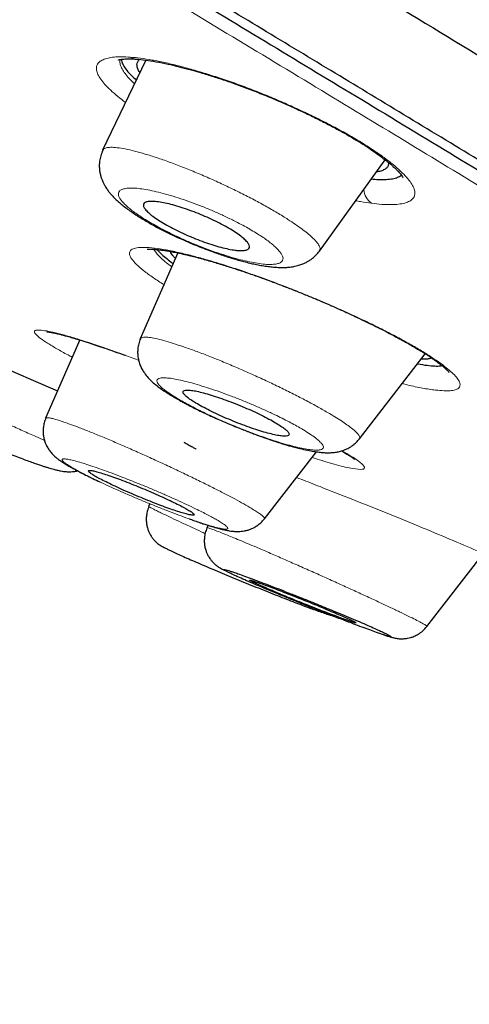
# Model space of a CAD drawing. Header units: millimetres. Extents: x 8 to 1023, y 12 to 832.
# Tile 410 of 656: x 902.61 to 909.75, y 132.23 to 147.88. Entities that reach past the tile are written whole.
import ezdxf

# ---------------------------------------------------------------- set-up
doc = ezdxf.new("R2010")
doc.units = ezdxf.units.MM

msp = doc.modelspace()

# ---------------------------------------------------------------- linework, layer by layer
at = {"color": 7, "linetype": 'Continuous', "lineweight": 30}
for p, q in [((904.616, 147.24), (903.929, 145.807)), ((903.935, 145.804), (903.936, 145.805)), ((907.373, 144.206), (908.413, 145.656)), ((905.123, 144.176), (904.526, 142.812)), ((907.369, 144.209), (907.369, 144.207)), ((903.568, 142.792), (903.024, 141.551)), ((908.008, 141.22), (909.051, 142.572)), ((908.003, 141.224), (908.002, 141.223)), ((906.499, 139.948), (907.322, 141.015)), ((904.68, 140.193), (904.659, 140.146)), ((905.603, 139.847), (905.584, 139.805)), ((909.078, 138.239), (909.973, 139.399))]:
    msp.add_line(p, q, dxfattribs=at)
at = {"color": 8, "linetype": 'Continuous', "lineweight": 0}
for p, q in [((903.549, 142.798), (903.566, 142.788)), ((904.264, 142.558), (904.501, 142.469))]:
    msp.add_line(p, q, dxfattribs=at)
at = {"color": 8, "linetype": 'Continuous', "lineweight": 0, "flags": 128}
for points in [[(905.221, 144.163), (905.256, 144.147), (905.279, 144.142)], [(904.264, 142.558), (904.287, 142.548), (904.295, 142.547)]]:
    msp.add_lwpolyline(points, dxfattribs=at)
at = {"color": 7, "linetype": 'Continuous', "lineweight": 30, "flags": 128}
msp.add_lwpolyline([(901.663, 142.655), (902.83, 142.149), (903.214, 141.984)], dxfattribs=at)
at = {"color": 8, "linetype": 'Continuous', "lineweight": 0}
for centre, radius, start, end in [((904.478, 147.467), 0.211, 238.4343, 265.4104), ((908.359, 145.197), 0.283, 182.1995, 235.1445)]:
    msp.add_arc(centre, radius, start, end, dxfattribs=at)
at = {"color": 7, "linetype": 'Continuous', "lineweight": 30}
for points, knots in [([(832.879, 190.093), (832.814, 190.142), (832.672, 190.249), (832.531, 190.368), (832.442, 190.459), (832.42, 190.51), (832.46, 190.524), (832.557, 190.502), (832.714, 190.446), (832.929, 190.355), (833.208, 190.226), (833.553, 190.059), (833.967, 189.85), (834.446, 189.603), (834.989, 189.318), (835.596, 188.994), (836.252, 188.641), (836.952, 188.261), (837.689, 187.857), (838.48, 187.421), (839.323, 186.953), (840.232, 186.446), (841.21, 185.898), (842.259, 185.308), (843.363, 184.683), (844.523, 184.025), (845.737, 183.335), (846.976, 182.628), (848.231, 181.912), (849.496, 181.187), (850.797, 180.44), (852.133, 179.672), (853.535, 178.864), (855.002, 178.016), (856.536, 177.128), (858.103, 176.218), (859.704, 175.288), (861.337, 174.337), (862.964, 173.389), (864.579, 172.446), (866.176, 171.513), (867.788, 170.569), (869.415, 169.616), (871.094, 168.63), (872.825, 167.613), (874.605, 166.565), (876.393, 165.511), (878.188, 164.451), (879.99, 163.385), (881.762, 162.337), (883.496, 161.31), (885.188, 160.306), (886.872, 159.306), (888.546, 158.31), (890.249, 157.296), (891.977, 156.266), (893.727, 155.221), (895.458, 154.185), (897.172, 153.159), (898.869, 152.141), (900.515, 151.153), (902.105, 150.197), (903.635, 149.275), (905.136, 148.37), (906.607, 147.481), (908.076, 146.592), (909.539, 145.705), (910.99, 144.824), (912.401, 143.964), (913.773, 143.127), (915.108, 142.311), (916.378, 141.533), (917.582, 140.793), (918.717, 140.094), (919.805, 139.423), (920.849, 138.776), (921.506, 138.368), (921.834, 138.163)], [0, 0, 0, 0, 0.011575, 0.025265, 0.039009, 0.052797, 0.065771, 0.078728, 0.091683, 0.104652, 0.11765, 0.131277, 0.144911, 0.158569, 0.17227, 0.186031, 0.199809, 0.212761, 0.225699, 0.238637, 0.251591, 0.264574, 0.278195, 0.291836, 0.305516, 0.31925, 0.333057, 0.346886, 0.35986, 0.372793, 0.385697, 0.398588, 0.411481, 0.425233, 0.438967, 0.452702, 0.466455, 0.480243, 0.494036, 0.50698, 0.519881, 0.532752, 0.545608, 0.558464, 0.572246, 0.585997, 0.599735, 0.613477, 0.62724, 0.641045, 0.65402, 0.666947, 0.679839, 0.692713, 0.705583, 0.719327, 0.733042, 0.746746, 0.760459, 0.774197, 0.788009, 0.80101, 0.813969, 0.826903, 0.839828, 0.852761, 0.866444, 0.880104, 0.893763, 0.907439, 0.921155, 0.934986, 0.948025, 0.961027, 0.974012, 0.986997, 1, 1, 1, 1]), ([(853.093, 180.925), (853.705, 180.571), (854.928, 179.865), (856.83, 178.763), (858.775, 177.634), (860.764, 176.477), (862.794, 175.294), (864.859, 174.088), (867.074, 172.793), (869.439, 171.407), (871.956, 169.929), (874.5, 168.433), (877.063, 166.923), (879.639, 165.402), (882.099, 163.947), (884.436, 162.562), (886.646, 161.251), (888.848, 159.942), (891.038, 158.638), (893.211, 157.343), (895.363, 156.057), (897.491, 154.784), (899.591, 153.526), (901.658, 152.285), (903.69, 151.064), (905.681, 149.864), (907.629, 148.688), (909.53, 147.539), (911.482, 146.356), (913.471, 145.147), (915.479, 143.924), (917.404, 142.747), (919.24, 141.622), (920.982, 140.55), (922.548, 139.582), (923.949, 138.713), (925.198, 137.934), (926.366, 137.203), (927.452, 136.519), (928.453, 135.884), (929.369, 135.299), (930.197, 134.765), (930.936, 134.283), (931.584, 133.854), (932.14, 133.479), (932.602, 133.16), (932.969, 132.896), (933.242, 132.687), (933.424, 132.53), (933.507, 132.44), (933.481, 132.431), (933.474, 132.428)], [0, 0, 0, 0, 0.019766, 0.03953, 0.059293, 0.079056, 0.098819, 0.118582, 0.138344, 0.161401, 0.184459, 0.207518, 0.230575, 0.253632, 0.276689, 0.296452, 0.316216, 0.335979, 0.355744, 0.375509, 0.395272, 0.415035, 0.434799, 0.454562, 0.474325, 0.494089, 0.513852, 0.533616, 0.553381, 0.576439, 0.599496, 0.622553, 0.64561, 0.668666, 0.691722, 0.711486, 0.73125, 0.751013, 0.770777, 0.790542, 0.810307, 0.830071, 0.849836, 0.8696, 0.889363, 0.909127, 0.92889, 0.948653, 0.968416, 0.991473, 1, 1, 1, 1]), ([(930.947, 132.254), (930.965, 132.248), (931.02, 132.232), (931.06, 132.235), (931.07, 132.262), (931.03, 132.318), (930.948, 132.398), (930.828, 132.5), (930.667, 132.626), (930.465, 132.776), (930.222, 132.95), (929.931, 133.153), (929.587, 133.388), (929.186, 133.657), (928.739, 133.953), (928.244, 134.277), (927.703, 134.628), (927.114, 135.007), (926.497, 135.401), (925.858, 135.809), (925.202, 136.224), (924.511, 136.66), (923.786, 137.116), (923.025, 137.593), (922.206, 138.103), (921.327, 138.65), (920.384, 139.234), (919.402, 139.84), (918.381, 140.469), (917.32, 141.121), (916.221, 141.795), (915.12, 142.47), (914.022, 143.141), (912.934, 143.805), (911.822, 144.483), (910.686, 145.174), (909.527, 145.878), (908.361, 146.585), (907.192, 147.292), (906.02, 148), (904.829, 148.719), (903.619, 149.449), (902.389, 150.189), (901.139, 150.941), (899.874, 151.7), (898.579, 152.478), (897.256, 153.272), (895.902, 154.082), (894.538, 154.899), (893.164, 155.72), (891.78, 156.546), (890.407, 157.365), (889.048, 158.174), (887.704, 158.974), (886.352, 159.777), (884.994, 160.583), (883.63, 161.392), (882.259, 162.204), (880.888, 163.016), (879.5, 163.837), (878.1, 164.665), (876.683, 165.501), (875.272, 166.334), (873.866, 167.162), (872.466, 167.986), (871.094, 168.792), (869.752, 169.58), (868.44, 170.349), (867.137, 171.113), (865.842, 171.87), (864.555, 172.622), (863.277, 173.368), (862.012, 174.106), (860.743, 174.845), (859.475, 175.583), (858.21, 176.319), (856.966, 177.041), (855.743, 177.75), (854.541, 178.446), (853.759, 178.897), (853.367, 179.124)], [0, 0, 0, 0, 0.006582, 0.020553, 0.03456, 0.048683, 0.061606, 0.074483, 0.087327, 0.100149, 0.11296, 0.125771, 0.139698, 0.153613, 0.167528, 0.181461, 0.195425, 0.209436, 0.22354, 0.236439, 0.2493, 0.262133, 0.274951, 0.287766, 0.300591, 0.314522, 0.32845, 0.342391, 0.356359, 0.370372, 0.384445, 0.398534, 0.411395, 0.424217, 0.437011, 0.449789, 0.462563, 0.475345, 0.487561, 0.499776, 0.512, 0.524244, 0.536517, 0.548828, 0.561188, 0.573463, 0.586272, 0.599056, 0.611825, 0.624591, 0.637363, 0.650151, 0.662356, 0.674569, 0.6868, 0.699058, 0.711352, 0.72369, 0.736082, 0.748363, 0.761176, 0.773967, 0.786746, 0.799524, 0.812309, 0.825112, 0.837304, 0.849501, 0.861714, 0.87395, 0.886219, 0.898528, 0.910887, 0.923199, 0.936046, 0.948861, 0.961654, 0.974435, 0.987214, 1, 1, 1, 1]), ([(904.18, 147.242), (904.18, 147.242), (904.18, 147.242), (904.182, 147.243), (904.185, 147.244), (904.19, 147.245), (904.198, 147.248), (904.213, 147.251), (904.235, 147.255), (904.269, 147.258), (904.315, 147.261), (904.379, 147.261), (904.433, 147.258), (904.462, 147.257)], [0, 0, 0, 0, 0.026734, 0.09694, 0.155118, 0.2011, 0.243589, 0.308477, 0.397626, 0.511216, 0.649405, 0.81231, 1, 1, 1, 1]), ([(904.228, 147.253), (904.23, 147.24), (904.233, 147.207), (904.262, 147.148), (904.312, 147.076), (904.379, 147.002), (904.437, 146.948), (904.464, 146.923)], [0, 0, 0, 0, 0.160556, 0.377319, 0.59259, 0.80841, 1, 1, 1, 1]), ([(904.462, 147.257), (904.51, 147.252), (904.607, 147.243), (904.778, 147.216), (904.951, 147.181), (905.122, 147.141), (905.289, 147.098), (905.469, 147.047), (905.663, 146.988), (905.869, 146.921), (906.087, 146.844), (906.316, 146.758), (906.551, 146.664), (906.787, 146.564), (907.016, 146.461), (907.233, 146.359), (907.436, 146.257), (907.625, 146.158), (907.799, 146.062), (907.956, 145.969), (908.096, 145.882), (908.217, 145.801), (908.317, 145.73), (908.397, 145.67), (908.455, 145.624), (908.501, 145.585), (908.542, 145.549), (908.583, 145.51), (908.619, 145.474), (908.647, 145.443), (908.671, 145.413), (908.692, 145.384), (908.698, 145.372), (908.7, 145.368), (908.7, 145.369), (908.7, 145.369)], [0, 0, 0, 0, 0.042305, 0.084643, 0.126967, 0.159312, 0.192944, 0.227836, 0.263962, 0.301299, 0.339842, 0.379652, 0.420809, 0.462536, 0.503155, 0.542578, 0.580775, 0.617737, 0.653471, 0.688003, 0.721303, 0.752933, 0.781358, 0.806432, 0.828158, 0.841938, 0.859166, 0.88006, 0.900695, 0.918586, 0.935534, 0.961744, 0.990314, 0.999132, 1, 1, 1, 1]), ([(904.522, 147.043), (904.518, 147.049), (904.498, 147.076), (904.481, 147.119), (904.471, 147.172), (904.485, 147.215), (904.501, 147.241), (904.517, 147.25), (904.518, 147.251)], [0, 0, 0, 0, 0.057001, 0.29212, 0.52796, 0.761119, 0.994503, 1, 1, 1, 1]), ([(903.933, 145.807), (903.92, 145.778), (903.897, 145.723), (903.88, 145.639), (903.875, 145.563), (903.879, 145.495), (903.889, 145.438), (903.901, 145.389), (903.914, 145.351), (903.927, 145.318), (903.944, 145.282), (903.968, 145.237), (903.999, 145.188), (904.033, 145.142), (904.071, 145.097), (904.112, 145.053), (904.159, 145.009), (904.231, 144.945), (904.34, 144.86), (904.493, 144.757), (904.643, 144.666), (904.784, 144.588), (904.91, 144.522), (905.041, 144.459), (905.176, 144.397), (905.316, 144.336), (905.458, 144.277), (905.601, 144.222), (905.728, 144.176), (905.837, 144.138), (905.929, 144.108), (906.019, 144.08), (906.108, 144.055), (906.197, 144.031), (906.286, 144.01), (906.377, 143.99), (906.467, 143.973), (906.556, 143.96), (906.639, 143.951), (906.713, 143.945), (906.779, 143.944), (906.84, 143.945), (906.907, 143.95), (906.982, 143.962), (907.056, 143.982), (907.109, 144.001), (907.146, 144.018), (907.177, 144.034), (907.217, 144.058), (907.266, 144.094), (907.321, 144.143), (907.353, 144.184), (907.371, 144.206)], [0, 0, 0, 0, 0.02024, 0.038502, 0.054407, 0.068855, 0.083026, 0.094499, 0.102887, 0.110444, 0.120558, 0.133901, 0.149386, 0.164762, 0.179561, 0.196916, 0.213634, 0.231856, 0.275268, 0.318348, 0.359899, 0.389554, 0.418074, 0.446011, 0.474174, 0.502574, 0.531186, 0.55997, 0.588904, 0.608276, 0.627712, 0.647218, 0.666793, 0.686534, 0.709334, 0.729233, 0.7516, 0.776112, 0.798623, 0.818209, 0.836201, 0.852877, 0.868809, 0.890779, 0.911806, 0.927865, 0.933966, 0.941076, 0.95131, 0.964632, 0.98093, 1, 1, 1, 1]), ([(908.464, 145.615), (908.466, 145.608), (908.47, 145.584), (908.458, 145.55), (908.429, 145.513), (908.378, 145.487), (908.327, 145.47), (908.287, 145.466), (908.276, 145.465)], [0, 0, 0, 0, 0.0824964, 0.2923539, 0.4997608, 0.7104029, 0.9198555, 1, 1, 1, 1]), ([(908.195, 145.352), (908.213, 145.35), (908.28, 145.343), (908.378, 145.341), (908.488, 145.347), (908.576, 145.364), (908.639, 145.386), (908.662, 145.406), (908.67, 145.413)], [0, 0, 0, 0, 0.073388, 0.273313, 0.474257, 0.67816, 0.882573, 1, 1, 1, 1]), ([(906.126, 144.212), (906.108, 144.213), (906.073, 144.214), (905.999, 144.224), (905.902, 144.242), (905.779, 144.273), (905.647, 144.313), (905.51, 144.36), (905.371, 144.414), (905.234, 144.472), (905.102, 144.535), (904.978, 144.599), (904.865, 144.664), (904.766, 144.728), (904.686, 144.788), (904.624, 144.845), (904.586, 144.894), (904.572, 144.936), (904.584, 144.967), (904.621, 144.988), (904.682, 144.997), (904.764, 144.994), (904.865, 144.98), (904.981, 144.956), (905.108, 144.921), (905.242, 144.878), (905.381, 144.828), (905.519, 144.772), (905.655, 144.712), (905.784, 144.649), (905.904, 144.585), (906.012, 144.52), (906.104, 144.457), (906.178, 144.398), (906.231, 144.344), (906.26, 144.297), (906.264, 144.259), (906.243, 144.232), (906.198, 144.215), (906.15, 144.213), (906.126, 144.212)], [0, 0, 0, 0, 0.017723, 0.035446, 0.062718, 0.089988, 0.116528, 0.143065, 0.169015, 0.194961, 0.220696, 0.246429, 0.272425, 0.29842, 0.325065, 0.351712, 0.379119, 0.40653, 0.43445, 0.462374, 0.490316, 0.51826, 0.545744, 0.573226, 0.599993, 0.626757, 0.652857, 0.678955, 0.704704, 0.730451, 0.756314, 0.782176, 0.808592, 0.83501, 0.862191, 0.889376, 0.917042, 0.94471, 0.972354, 1, 1, 1, 1]), ([(904.635, 144.233), (904.636, 144.233), (904.637, 144.233), (904.65, 144.235), (904.67, 144.236), (904.694, 144.236), (904.719, 144.235), (904.744, 144.234), (904.77, 144.232), (904.798, 144.23), (904.83, 144.226), (904.869, 144.222), (904.919, 144.214), (904.981, 144.204), (905.059, 144.19), (905.153, 144.171), (905.226, 144.154), (905.265, 144.145)], [0, 0, 0, 0, 0.054225, 0.129424, 0.202425, 0.268833, 0.317469, 0.364369, 0.40993, 0.454128, 0.501599, 0.553924, 0.618538, 0.695464, 0.784705, 0.886235, 1, 1, 1, 1]), ([(904.796, 144.23), (904.796, 144.229), (904.808, 144.211), (904.849, 144.169), (904.922, 144.103), (904.991, 144.049), (905.039, 144.016), (905.049, 144.009)], [0, 0, 0, 0, 0.012884, 0.314831, 0.619169, 0.918971, 1, 1, 1, 1]), ([(905.084, 144.089), (905.076, 144.097), (905.055, 144.118), (905.032, 144.148), (905.012, 144.177), (905.009, 144.193), (905.007, 144.199)], [0, 0, 0, 0, 0.186603, 0.483451, 0.784825, 1, 1, 1, 1]), ([(905.279, 144.142), (905.342, 144.126), (905.465, 144.095), (905.665, 144.039), (905.868, 143.977), (906.074, 143.91), (906.279, 143.841), (906.482, 143.769), (906.679, 143.696), (906.871, 143.622), (907.056, 143.549), (907.232, 143.477), (907.4, 143.407), (907.567, 143.334), (907.733, 143.26), (907.895, 143.186), (908.043, 143.116), (908.176, 143.052), (908.304, 142.988), (908.425, 142.927), (908.539, 142.867), (908.642, 142.812), (908.769, 142.742), (908.911, 142.66), (909.028, 142.588), (909.103, 142.539), (909.148, 142.509), (909.195, 142.476), (909.243, 142.441), (909.291, 142.405), (909.333, 142.371), (909.366, 142.342), (909.391, 142.319), (909.409, 142.3), (909.421, 142.287), (909.427, 142.278), (909.427, 142.278), (909.428, 142.278)], [0, 0, 0, 0, 0.0452557, 0.089076, 0.1314755, 0.1724437, 0.2119598, 0.2500027, 0.2865572, 0.3216169, 0.3551854, 0.3872752, 0.4179036, 0.4470862, 0.480201, 0.5112373, 0.5401858, 0.567036, 0.5917794, 0.6197355, 0.6445584, 0.6682683, 0.691446, 0.7362068, 0.7788661, 0.7926013, 0.8074564, 0.8247588, 0.8444967, 0.8666533, 0.8901582, 0.9112727, 0.9296828, 0.9475146, 0.9672453, 0.9879421, 1, 1, 1, 1]), ([(903.043, 142.923), (903.042, 142.923), (903.041, 142.923), (903.047, 142.923), (903.055, 142.922), (903.071, 142.92), (903.098, 142.916), (903.135, 142.909), (903.168, 142.902), (903.197, 142.895), (903.229, 142.887), (903.269, 142.878), (903.321, 142.864), (903.39, 142.845), (903.478, 142.819), (903.586, 142.787), (903.706, 142.748), (903.834, 142.706), (903.967, 142.661), (904.116, 142.609), (904.226, 142.57), (904.282, 142.549)], [0, 0, 0, 0, 0.00708, 0.036727, 0.066693, 0.097077, 0.158991, 0.216841, 0.251362, 0.282611, 0.311508, 0.347833, 0.394195, 0.450621, 0.517123, 0.593701, 0.680327, 0.751869, 0.829007, 0.911718, 1, 1, 1, 1]), ([(904.53, 142.812), (904.52, 142.785), (904.5, 142.734), (904.487, 142.657), (904.484, 142.586), (904.49, 142.519), (904.503, 142.452), (904.526, 142.385), (904.556, 142.323), (904.598, 142.256), (904.652, 142.189), (904.716, 142.127), (904.786, 142.067), (904.862, 142.011), (904.929, 141.966), (904.985, 141.93), (905.028, 141.904), (905.066, 141.881), (905.103, 141.859), (905.146, 141.835), (905.203, 141.803), (905.278, 141.763), (905.37, 141.715), (905.476, 141.663), (905.589, 141.61), (905.7, 141.559), (905.817, 141.508), (905.936, 141.457), (906.054, 141.409), (906.158, 141.367), (906.247, 141.332), (906.325, 141.302), (906.416, 141.268), (906.521, 141.23), (906.637, 141.19), (906.726, 141.161), (906.795, 141.139), (906.847, 141.124), (906.907, 141.106), (906.979, 141.087), (907.074, 141.063), (907.177, 141.039), (907.278, 141.02), (907.361, 141.009), (907.43, 141.002), (907.483, 140.999), (907.536, 140.999), (907.594, 141.003), (907.657, 141.011), (907.709, 141.024), (907.746, 141.036), (907.77, 141.045), (907.794, 141.055), (907.823, 141.069), (907.861, 141.09), (907.907, 141.121), (907.958, 141.165), (907.989, 141.201), (908.006, 141.221)], [0, 0, 0, 0, 0.017575, 0.033428, 0.047193, 0.060211, 0.07515, 0.091225, 0.108072, 0.12457, 0.150342, 0.176907, 0.203326, 0.22909, 0.254631, 0.269747, 0.282614, 0.293223, 0.302248, 0.314127, 0.3297, 0.348995, 0.372042, 0.398216, 0.423464, 0.447068, 0.469028, 0.495741, 0.519498, 0.540265, 0.558016, 0.573327, 0.588501, 0.61419, 0.640109, 0.665887, 0.677453, 0.688692, 0.702174, 0.71922, 0.739877, 0.772082, 0.800286, 0.824472, 0.845228, 0.862926, 0.874619, 0.889654, 0.907804, 0.924174, 0.931148, 0.937312, 0.942679, 0.948968, 0.957927, 0.969513, 0.983607, 1, 1, 1, 1]), ([(909.148, 142.508), (909.148, 142.508), (909.138, 142.5), (909.101, 142.491), (909.047, 142.483), (909.001, 142.485), (908.984, 142.486)], [0, 0, 0, 0, 0.0140391, 0.3980044, 0.7784001, 1, 1, 1, 1]), ([(908.927, 142.413), (908.982, 142.404), (909.084, 142.387), (909.202, 142.378), (909.279, 142.377), (909.309, 142.382), (909.317, 142.384)], [0, 0, 0, 0, 0.325712, 0.618476, 0.906032, 1, 1, 1, 1]), ([(906.89, 141.293), (906.889, 141.298), (906.888, 141.308), (906.873, 141.332), (906.839, 141.365), (906.779, 141.411), (906.699, 141.463), (906.599, 141.52), (906.484, 141.581), (906.355, 141.643), (906.216, 141.706), (906.072, 141.766), (905.926, 141.823), (905.784, 141.874), (905.651, 141.917), (905.529, 141.952), (905.423, 141.978), (905.336, 141.993), (905.269, 141.998), (905.224, 141.993), (905.203, 141.978), (905.204, 141.953), (905.228, 141.919), (905.275, 141.878), (905.343, 141.829), (905.431, 141.775), (905.537, 141.717), (905.658, 141.655), (905.791, 141.592), (905.932, 141.53), (906.077, 141.471), (906.222, 141.416), (906.361, 141.368), (906.491, 141.328), (906.607, 141.296), (906.707, 141.274), (906.787, 141.263), (906.845, 141.262), (906.883, 141.271), (906.888, 141.286), (906.89, 141.293)], [0, 0, 0, 0, 0.015564, 0.031127, 0.057222, 0.083315, 0.1096, 0.135886, 0.162616, 0.189349, 0.216586, 0.243825, 0.271395, 0.298966, 0.326542, 0.354119, 0.381381, 0.408643, 0.435421, 0.462197, 0.488527, 0.514855, 0.540958, 0.567059, 0.593253, 0.619447, 0.646021, 0.672597, 0.699683, 0.726771, 0.754267, 0.781764, 0.809376, 0.83699, 0.864378, 0.891765, 0.918816, 0.945865, 0.972934, 1, 1, 1, 1]), ([(900.908, 141.676), (900.938, 141.66), (901.003, 141.626), (901.12, 141.568), (901.257, 141.501), (901.394, 141.437), (901.522, 141.378), (901.64, 141.324), (901.763, 141.27), (901.892, 141.214), (902.024, 141.157), (902.158, 141.101), (902.292, 141.046), (902.424, 140.993), (902.548, 140.944), (902.659, 140.902), (902.756, 140.866), (902.839, 140.836), (902.911, 140.812), (902.97, 140.792), (903.022, 140.775), (903.068, 140.761), (903.111, 140.748), (903.157, 140.735), (903.208, 140.723), (903.256, 140.712), (903.312, 140.703), (903.365, 140.698), (903.42, 140.696), (903.466, 140.7), (903.5, 140.705), (903.518, 140.708), (903.529, 140.711), (903.531, 140.711)], [0, 0, 0, 0, 0.039653, 0.08789, 0.138615, 0.191738, 0.228515, 0.266393, 0.305407, 0.345608, 0.386804, 0.42893, 0.472026, 0.516119, 0.559112, 0.598952, 0.63567, 0.669293, 0.699823, 0.727247, 0.75156, 0.776614, 0.798321, 0.823016, 0.851804, 0.884782, 0.90776, 0.932997, 0.959463, 0.98118, 0.990058, 0.997763, 1, 1, 1, 1]), ([(903.028, 141.549), (903.018, 141.525), (903, 141.479), (902.988, 141.411), (902.984, 141.353), (902.985, 141.307), (902.989, 141.273), (902.995, 141.239), (903.005, 141.197), (903.025, 141.14), (903.056, 141.08), (903.094, 141.023), (903.136, 140.974), (903.182, 140.931), (903.226, 140.896), (903.256, 140.875), (903.277, 140.86), (903.304, 140.842), (903.341, 140.819), (903.393, 140.787), (903.462, 140.749), (903.539, 140.707), (903.618, 140.666), (903.696, 140.627), (903.785, 140.583), (903.848, 140.554), (903.888, 140.535), (903.888, 140.535)], [0, 0, 0, 0, 0.040098, 0.075497, 0.105255, 0.128738, 0.145576, 0.156655, 0.182335, 0.215843, 0.256962, 0.293517, 0.336953, 0.387376, 0.430238, 0.459096, 0.486533, 0.519544, 0.558119, 0.618177, 0.686415, 0.752331, 0.814143, 0.871951, 0.925857, 0.999683, 1, 1, 1, 1]), ([(905.218, 141.17), (905.244, 141.155), (905.297, 141.125), (905.358, 141.09), (905.402, 141.066), (905.412, 141.061), (905.416, 141.059)], [0, 0, 0, 0, 0.2499666, 0.5000667, 0.7500334, 1, 1, 1, 1]), ([(907.725, 141.029), (907.748, 141.016), (907.796, 140.987), (907.855, 140.95), (907.897, 140.921), (907.92, 140.903), (907.93, 140.894), (907.931, 140.894), (907.932, 140.894)], [0, 0, 0, 0, 0.1841004, 0.388041, 0.5941697, 0.7500415, 0.9023881, 1, 1, 1, 1]), ([(905.343, 140.008), (905.351, 140.007), (905.366, 140.006), (905.381, 140.01), (905.383, 140.02), (905.362, 140.042), (905.318, 140.073), (905.252, 140.112), (905.166, 140.158), (905.061, 140.21), (904.941, 140.267), (904.81, 140.327), (904.67, 140.388), (904.526, 140.449), (904.383, 140.506), (904.245, 140.56), (904.116, 140.608), (904, 140.648), (903.899, 140.68), (903.817, 140.704), (903.756, 140.717), (903.716, 140.721), (903.699, 140.715), (903.705, 140.699), (903.735, 140.674), (903.788, 140.64), (903.862, 140.598), (903.955, 140.549), (904.065, 140.495), (904.19, 140.437), (904.325, 140.376), (904.467, 140.315), (904.611, 140.256), (904.752, 140.199), (904.888, 140.148), (905.012, 140.103), (905.123, 140.065), (905.217, 140.036), (905.294, 140.016), (905.327, 140.011), (905.343, 140.008)], [0, 0, 0, 0, 0.0160346, 0.032069, 0.0584515, 0.0848331, 0.1113262, 0.1378193, 0.1645807, 0.1913431, 0.2184139, 0.2454863, 0.2727675, 0.3000502, 0.3273476, 0.3546457, 0.3817615, 0.4088769, 0.4356971, 0.462516, 0.4890548, 0.5155922, 0.5419825, 0.5683716, 0.5948101, 0.6212483, 0.647915, 0.6745824, 0.7015604, 0.7285398, 0.7557728, 0.7830073, 0.8103228, 0.8376393, 0.8648296, 0.8920198, 0.9190101, 0.9459994, 0.9730004, 1, 1, 1, 1]), ([(904.664, 140.143), (904.654, 140.117), (904.635, 140.066), (904.623, 139.989), (904.621, 139.919), (904.629, 139.854), (904.643, 139.796), (904.662, 139.745), (904.685, 139.697), (904.716, 139.649), (904.746, 139.612), (904.771, 139.586), (904.792, 139.567), (904.803, 139.557), (904.808, 139.553), (904.81, 139.551), (904.812, 139.549), (904.813, 139.548), (904.813, 139.548), (904.813, 139.548)], [0, 0, 0, 0, 0.120597, 0.232499, 0.332658, 0.418866, 0.510033, 0.585527, 0.652202, 0.739384, 0.828223, 0.9077, 0.956788, 0.971234, 0.97654, 0.981133, 0.985724, 0.991018, 1, 1, 1, 1]), ([(905.303, 139.949), (905.315, 139.945), (905.361, 139.928), (905.434, 139.902), (905.537, 139.867), (905.638, 139.835), (905.734, 139.806), (905.811, 139.786), (905.877, 139.771), (905.936, 139.759), (905.99, 139.752), (906.054, 139.747), (906.116, 139.748), (906.175, 139.756), (906.225, 139.767), (906.274, 139.783), (906.327, 139.807), (906.383, 139.84), (906.443, 139.887), (906.479, 139.929), (906.497, 139.951)], [0, 0, 0, 0, 0.0244066, 0.0969538, 0.1649758, 0.2646892, 0.3535746, 0.4319035, 0.5024318, 0.5680089, 0.6195433, 0.6742263, 0.7363617, 0.7692189, 0.803002, 0.8381903, 0.8696472, 0.9074509, 0.9512096, 1, 1, 1, 1]), ([(905.585, 139.805), (905.575, 139.779), (905.556, 139.728), (905.544, 139.651), (905.542, 139.581), (905.55, 139.515), (905.564, 139.455), (905.584, 139.403), (905.609, 139.354), (905.637, 139.31), (905.667, 139.273), (905.693, 139.245), (905.713, 139.226), (905.726, 139.216), (905.733, 139.21), (905.739, 139.205), (905.746, 139.2), (905.756, 139.192), (905.772, 139.182), (905.795, 139.168), (905.828, 139.149), (905.857, 139.134), (905.873, 139.126)], [0, 0, 0, 0, 0.075002, 0.145056, 0.208343, 0.263533, 0.323167, 0.372835, 0.417034, 0.473075, 0.518435, 0.554091, 0.580381, 0.597663, 0.60307, 0.608775, 0.627815, 0.657748, 0.714844, 0.791543, 0.887685, 1, 1, 1, 1]), ([(904.813, 139.549), (904.813, 139.549), (904.813, 139.549), (904.813, 139.549), (904.813, 139.549), (904.813, 139.549), (904.813, 139.549), (904.813, 139.549), (904.813, 139.549), (904.813, 139.549), (904.813, 139.548), (904.813, 139.548), (904.813, 139.548), (904.813, 139.548), (904.814, 139.548), (904.815, 139.547), (904.818, 139.544), (904.824, 139.54), (904.834, 139.533), (904.85, 139.524), (904.874, 139.51), (904.907, 139.493), (904.952, 139.47), (905.012, 139.441), (905.089, 139.405), (905.186, 139.361), (905.294, 139.313), (905.413, 139.261), (905.542, 139.206), (905.68, 139.147), (905.825, 139.086), (905.975, 139.024), (906.129, 138.96), (906.285, 138.897), (906.441, 138.834), (906.594, 138.773), (906.741, 138.714), (906.881, 138.659), (907.013, 138.609), (907.136, 138.562), (907.25, 138.52), (907.354, 138.482), (907.447, 138.45), (907.514, 138.428), (907.545, 138.419), (907.552, 138.417)], [0, 0, 0, 0, 0.000626, 0.000792, 0.000849, 0.000891, 0.000906, 0.000919, 0.000931, 0.000942, 0.000955, 0.000971, 0.001013, 0.001146, 0.001346, 0.001956, 0.007213, 0.016977, 0.031221, 0.049905, 0.072979, 0.100381, 0.130818, 0.161413, 0.202296, 0.243318, 0.284501, 0.32587, 0.367467, 0.409362, 0.451602, 0.493931, 0.536381, 0.579014, 0.621879, 0.664605, 0.706682, 0.748202, 0.789206, 0.829751, 0.86987, 0.909577, 0.948879, 0.987788, 1, 1, 1, 1]), ([(906.076, 139.077), (906.053, 139.085), (906.007, 139.101), (905.952, 139.119), (905.908, 139.133), (905.873, 139.142), (905.853, 139.145), (905.852, 139.139), (905.872, 139.126), (905.907, 139.107), (905.951, 139.085), (906.008, 139.058), (906.084, 139.024), (906.182, 138.98), (906.305, 138.926), (906.442, 138.868), (906.591, 138.805), (906.752, 138.738), (906.92, 138.67), (907.092, 138.6), (907.264, 138.53), (907.435, 138.463), (907.601, 138.398), (907.76, 138.336), (907.911, 138.279), (908.05, 138.227), (908.173, 138.181), (908.27, 138.146), (908.345, 138.121), (908.401, 138.102), (908.444, 138.089), (908.479, 138.08), (908.501, 138.077), (908.501, 138.083), (908.48, 138.096), (908.445, 138.115), (908.401, 138.137), (908.344, 138.164), (908.268, 138.198), (908.17, 138.242), (908.047, 138.296), (907.91, 138.354), (907.76, 138.417), (907.6, 138.484), (907.432, 138.552), (907.261, 138.622), (907.088, 138.691), (906.918, 138.759), (906.751, 138.824), (906.592, 138.886), (906.441, 138.943), (906.303, 138.995), (906.179, 139.041), (906.11, 139.065), (906.076, 139.077)], [0, 0, 0, 0, 0.015545, 0.031049, 0.046675, 0.062584, 0.083408, 0.104404, 0.12506, 0.140628, 0.156122, 0.171703, 0.18753, 0.208511, 0.22923, 0.250043, 0.270734, 0.291442, 0.312533, 0.333484, 0.354204, 0.375033, 0.395714, 0.416406, 0.43747, 0.458541, 0.479312, 0.500137, 0.515715, 0.531221, 0.546815, 0.562657, 0.583639, 0.604349, 0.625152, 0.640618, 0.656073, 0.67168, 0.687601, 0.708426, 0.729389, 0.750068, 0.770812, 0.791502, 0.812499, 0.833467, 0.85418, 0.874978, 0.895699, 0.916396, 0.937429, 0.958476, 0.979215, 1, 1, 1, 1]), ([(907.798, 138.342), (907.813, 138.336), (907.845, 138.325), (907.892, 138.309), (907.932, 138.297), (907.957, 138.292), (907.957, 138.297), (907.934, 138.311), (907.887, 138.334), (907.818, 138.366), (907.728, 138.406), (907.621, 138.452), (907.498, 138.504), (907.364, 138.56), (907.223, 138.618), (907.078, 138.676), (906.936, 138.733), (906.799, 138.786), (906.671, 138.835), (906.556, 138.879), (906.457, 138.915), (906.376, 138.944), (906.316, 138.963), (906.277, 138.974), (906.262, 138.975), (906.271, 138.967), (906.303, 138.95), (906.358, 138.923), (906.435, 138.888), (906.532, 138.845), (906.646, 138.797), (906.773, 138.743), (906.91, 138.686), (907.053, 138.628), (907.198, 138.571), (907.339, 138.515), (907.473, 138.463), (907.597, 138.415), (907.708, 138.374), (907.768, 138.352), (907.798, 138.342)], [0, 0, 0, 0, 0.016035, 0.032069, 0.058451, 0.084833, 0.111326, 0.137819, 0.164581, 0.191343, 0.218414, 0.245486, 0.272768, 0.30005, 0.327348, 0.354646, 0.381762, 0.408877, 0.435697, 0.462516, 0.489055, 0.515592, 0.541982, 0.568372, 0.59481, 0.621248, 0.647915, 0.674582, 0.70156, 0.72854, 0.755773, 0.783007, 0.810323, 0.837639, 0.86483, 0.89202, 0.91901, 0.945999, 0.973, 1, 1, 1, 1]), ([(908.402, 138.102), (908.414, 138.098), (908.449, 138.087), (908.491, 138.074), (908.534, 138.062), (908.571, 138.054), (908.603, 138.048), (908.637, 138.044), (908.68, 138.042), (908.727, 138.045), (908.774, 138.052), (908.82, 138.062), (908.878, 138.082), (908.945, 138.116), (909.016, 138.167), (909.057, 138.214), (909.078, 138.239)], [0, 0, 0, 0, 0.074779, 0.207828, 0.326703, 0.392518, 0.452605, 0.507806, 0.560982, 0.620816, 0.654974, 0.698934, 0.756307, 0.826654, 0.908667, 1, 1, 1, 1])]:
    msp.add_open_spline(points, degree=3, knots=knots, dxfattribs=at)
at = {"color": 8, "linetype": 'Continuous', "lineweight": 0}
for points, knots in [([(921.223, 138.293), (920.879, 138.507), (920.192, 138.935), (919.093, 139.615), (917.947, 140.322), (916.747, 141.06), (915.499, 141.826), (914.232, 142.602), (912.953, 143.384), (911.667, 144.169), (910.345, 144.973), (908.989, 145.797), (907.574, 146.655), (906.098, 147.548), (904.562, 148.476), (902.991, 149.422), (901.386, 150.388), (899.749, 151.372), (898.119, 152.35), (896.504, 153.319), (894.906, 154.276), (893.295, 155.24), (891.67, 156.211), (889.998, 157.208), (888.282, 158.23), (886.522, 159.276), (884.752, 160.327), (882.972, 161.383), (881.188, 162.439), (879.443, 163.471), (877.741, 164.477), (876.081, 165.457), (874.428, 166.431), (872.781, 167.401), (871.11, 168.383), (869.418, 169.377), (867.708, 170.379), (866.013, 171.37), (864.335, 172.351), (862.678, 173.318), (861.077, 174.25), (859.538, 175.146), (858.059, 176.006), (856.609, 176.847), (855.189, 177.669), (853.771, 178.488), (852.36, 179.302), (850.962, 180.106), (849.604, 180.886), (848.287, 181.639), (847.011, 182.368), (845.801, 183.058), (844.66, 183.707), (843.587, 184.315), (842.563, 184.893), (841.586, 185.443), (840.639, 185.974), (839.725, 186.483), (838.85, 186.968), (838.034, 187.418), (837.275, 187.833), (836.571, 188.214), (835.938, 188.555), (835.372, 188.855), (834.875, 189.116), (834.434, 189.343), (834.05, 189.535), (833.716, 189.697), (833.437, 189.826), (833.217, 189.919), (833.062, 189.973), (832.971, 189.989), (832.949, 189.963), (832.966, 189.925), (833.011, 189.883), (833.019, 189.875)], [0, 0, 0, 0, 0.014245, 0.028473, 0.042707, 0.056968, 0.071278, 0.085551, 0.098926, 0.112268, 0.125594, 0.138923, 0.152271, 0.166357, 0.180452, 0.194576, 0.208749, 0.22299, 0.237248, 0.250631, 0.263981, 0.277312, 0.290642, 0.303986, 0.318136, 0.332293, 0.346474, 0.3607, 0.374986, 0.389204, 0.402522, 0.415826, 0.42913, 0.442448, 0.455796, 0.469949, 0.484105, 0.498282, 0.512498, 0.52677, 0.541025, 0.554396, 0.56774, 0.581071, 0.594403, 0.607753, 0.621912, 0.636055, 0.650197, 0.664358, 0.678555, 0.692834, 0.706274, 0.719667, 0.733029, 0.746375, 0.759721, 0.773873, 0.787994, 0.802102, 0.816216, 0.830351, 0.844617, 0.858068, 0.87147, 0.884837, 0.898184, 0.911527, 0.925694, 0.939839, 0.95398, 0.968136, 0.982325, 0.996598, 1, 1, 1, 1]), ([(904.293, 146.567), (904.273, 146.582), (904.204, 146.633), (904.108, 146.714), (904.005, 146.809), (903.927, 146.897), (903.87, 146.978), (903.837, 147.05), (903.826, 147.114), (903.839, 147.168), (903.875, 147.213), (903.933, 147.249), (904.011, 147.274), (904.11, 147.289), (904.227, 147.295), (904.321, 147.29), (904.368, 147.287)], [0, 0, 0, 0, 0.032173, 0.107559, 0.182505, 0.256637, 0.330645, 0.405224, 0.479067, 0.552836, 0.627206, 0.702833, 0.777694, 0.85176, 0.925654, 1, 1, 1, 1]), ([(904.368, 147.287), (904.422, 147.282), (904.529, 147.272), (904.713, 147.243), (904.914, 147.203), (905.131, 147.151), (905.36, 147.089), (905.598, 147.018), (905.843, 146.938), (906.094, 146.85), (906.349, 146.753), (906.604, 146.65), (906.858, 146.541), (907.11, 146.426), (907.355, 146.308), (907.588, 146.188), (907.807, 146.068), (908.01, 145.949), (908.196, 145.832), (908.363, 145.717), (908.51, 145.607), (908.635, 145.501), (908.737, 145.401), (908.813, 145.31), (908.864, 145.227), (908.888, 145.154), (908.887, 145.091), (908.86, 145.039), (908.808, 144.998), (908.73, 144.967), (908.63, 144.948), (908.507, 144.941), (908.365, 144.945), (908.253, 144.958), (908.197, 144.965)], [0, 0, 0, 0, 0.03128, 0.062385, 0.093624, 0.1253, 0.156889, 0.188029, 0.219026, 0.250193, 0.281376, 0.312365, 0.343497, 0.375103, 0.40686, 0.438027, 0.468953, 0.499992, 0.53111, 0.562084, 0.593265, 0.625, 0.656532, 0.687657, 0.718711, 0.750026, 0.781101, 0.812083, 0.84329, 0.875033, 0.906584, 0.937726, 0.968762, 1, 1, 1, 1]), ([(904.21, 147.25), (904.208, 147.243), (904.2, 147.22), (904.207, 147.17), (904.234, 147.102), (904.284, 147.027), (904.349, 146.948), (904.408, 146.892), (904.436, 146.865)], [0, 0, 0, 0, 0.072929, 0.260597, 0.448208, 0.636628, 0.825619, 1, 1, 1, 1]), ([(903.936, 145.805), (903.938, 145.811), (903.944, 145.83), (903.984, 145.847), (904.057, 145.857), (904.158, 145.85), (904.285, 145.83), (904.433, 145.796), (904.601, 145.75), (904.786, 145.692), (904.986, 145.622), (905.199, 145.542), (905.42, 145.451), (905.646, 145.354), (905.873, 145.25), (906.095, 145.142), (906.31, 145.033), (906.514, 144.922), (906.703, 144.813), (906.861, 144.715), (906.99, 144.63), (907.093, 144.557), (907.182, 144.488), (907.263, 144.418), (907.329, 144.35), (907.371, 144.287), (907.386, 144.239), (907.374, 144.218), (907.369, 144.209)], [0, 0, 0, 0, 0.018902, 0.060395, 0.101758, 0.143017, 0.18423, 0.225402, 0.266499, 0.307488, 0.348371, 0.389403, 0.430654, 0.472015, 0.513344, 0.55451, 0.595455, 0.636528, 0.677865, 0.719373, 0.750548, 0.781694, 0.812775, 0.843781, 0.885049, 0.926319, 0.967593, 1, 1, 1, 1]), ([(904.181, 145.123), (904.181, 145.112), (904.18, 145.091), (904.197, 145.053), (904.225, 145.011), (904.265, 144.965), (904.318, 144.914), (904.381, 144.861), (904.455, 144.806), (904.539, 144.749), (904.632, 144.69), (904.734, 144.63), (904.845, 144.57), (904.975, 144.502), (905.125, 144.43), (905.294, 144.354), (905.464, 144.284), (905.634, 144.219), (905.802, 144.16), (905.965, 144.109), (906.119, 144.067), (906.262, 144.033), (906.392, 144.009), (906.506, 143.994), (906.603, 143.991), (906.682, 143.997), (906.741, 144.013), (906.78, 144.039), (906.795, 144.072), (906.792, 144.108), (906.777, 144.145), (906.749, 144.188), (906.708, 144.234), (906.656, 144.284), (906.592, 144.337), (906.519, 144.393), (906.434, 144.45), (906.341, 144.509), (906.239, 144.569), (906.128, 144.63), (905.997, 144.697), (905.847, 144.769), (905.678, 144.845), (905.508, 144.915), (905.338, 144.98), (905.17, 145.039), (905.007, 145.09), (904.853, 145.132), (904.71, 145.166), (904.581, 145.19), (904.467, 145.204), (904.37, 145.208), (904.292, 145.202), (904.233, 145.185), (904.193, 145.16), (904.185, 145.135), (904.181, 145.123)], [0, 0, 0, 0, 0.015507, 0.031239, 0.046808, 0.062453, 0.078414, 0.094045, 0.109502, 0.124946, 0.140483, 0.155963, 0.171559, 0.187438, 0.208436, 0.229159, 0.249973, 0.270534, 0.291249, 0.312484, 0.333275, 0.354264, 0.374972, 0.395744, 0.416471, 0.437493, 0.458582, 0.479352, 0.500142, 0.51571, 0.53121, 0.546802, 0.562643, 0.578239, 0.593873, 0.609637, 0.625108, 0.640605, 0.656069, 0.671669, 0.687576, 0.708606, 0.729321, 0.750088, 0.770727, 0.791436, 0.812579, 0.833512, 0.854236, 0.875081, 0.895741, 0.916445, 0.937535, 0.958321, 0.979267, 1, 1, 1, 1]), ([(908.197, 144.965), (908.141, 144.972), (908.063, 144.983), (907.973, 145.001), (907.947, 145.006)], [0, 0, 0, 0, 0.7033732, 1, 1, 1, 1]), ([(904.902, 143.672), (904.845, 143.709), (904.721, 143.787), (904.576, 143.894), (904.461, 143.994), (904.385, 144.081), (904.351, 144.152), (904.358, 144.207), (904.405, 144.245), (904.495, 144.264), (904.624, 144.265), (904.79, 144.249), (904.987, 144.217), (905.143, 144.181), (905.221, 144.163)], [0, 0, 0, 0, 0.0732471, 0.1569854, 0.2417371, 0.3262491, 0.4101171, 0.494664, 0.5785139, 0.6623181, 0.7474439, 0.831709, 0.9154776, 1, 1, 1, 1]), ([(904.744, 144.234), (904.752, 144.218), (904.77, 144.185), (904.823, 144.125), (904.896, 144.057), (904.964, 144.001), (905.015, 143.966), (905.027, 143.957)], [0, 0, 0, 0, 0.215218, 0.451356, 0.687234, 0.922654, 1, 1, 1, 1]), ([(905.221, 144.163), (905.289, 144.146), (905.423, 144.113), (905.646, 144.049), (905.882, 143.977), (906.158, 143.886), (906.474, 143.775), (906.827, 143.643), (907.154, 143.512), (907.449, 143.389), (907.709, 143.275), (907.963, 143.158), (908.209, 143.041), (908.442, 142.924), (908.659, 142.809), (908.858, 142.699), (909.036, 142.593), (909.193, 142.492), (909.327, 142.398), (909.435, 142.312), (909.517, 142.234), (909.574, 142.165), (909.604, 142.107), (909.606, 142.059), (909.581, 142.023), (909.53, 141.998), (909.452, 141.984), (909.347, 141.983), (909.203, 141.995), (909.012, 142.025), (908.832, 142.061), (908.713, 142.092), (908.686, 142.099)], [0, 0, 0, 0, 0.032398, 0.064493, 0.096621, 0.129115, 0.17228, 0.214942, 0.257868, 0.290025, 0.321958, 0.354024, 0.386574, 0.419198, 0.451289, 0.483198, 0.515281, 0.547403, 0.579321, 0.611403, 0.644012, 0.676451, 0.708513, 0.740533, 0.772849, 0.804867, 0.836777, 0.868921, 0.901636, 0.944772, 0.987429, 1, 1, 1, 1]), ([(903.448, 142.518), (903.425, 142.53), (903.331, 142.579), (903.198, 142.654), (903.05, 142.743), (902.939, 142.819), (902.868, 142.879), (902.839, 142.921), (902.852, 142.946), (902.908, 142.953), (903.006, 142.942), (903.137, 142.917), (903.302, 142.876), (903.497, 142.819), (903.723, 142.747), (903.978, 142.66), (904.168, 142.592), (904.264, 142.558)], [0, 0, 0, 0, 0.022027, 0.091133, 0.162356, 0.234389, 0.304042, 0.372429, 0.440726, 0.510113, 0.581718, 0.653645, 0.723241, 0.791562, 0.859723, 0.928844, 1, 1, 1, 1]), ([(904.532, 142.811), (904.533, 142.815), (904.536, 142.825), (904.56, 142.834), (904.602, 142.839), (904.669, 142.834), (904.764, 142.817), (904.892, 142.785), (905.043, 142.74), (905.214, 142.684), (905.402, 142.618), (905.605, 142.541), (905.82, 142.454), (906.043, 142.36), (906.271, 142.26), (906.498, 142.157), (906.72, 142.052), (906.935, 141.946), (907.139, 141.84), (907.329, 141.738), (907.488, 141.647), (907.618, 141.57), (907.721, 141.504), (907.81, 141.444), (907.891, 141.383), (907.958, 141.326), (908.001, 141.275), (908.017, 141.241), (908.007, 141.228), (908.003, 141.224)], [0, 0, 0, 0, 0.016379, 0.047667, 0.078887, 0.11004, 0.151484, 0.192873, 0.234188, 0.275384, 0.316425, 0.357377, 0.398518, 0.439813, 0.481139, 0.522353, 0.563343, 0.604162, 0.645224, 0.686518, 0.72794, 0.759034, 0.790107, 0.82115, 0.852172, 0.893502, 0.934841, 0.976165, 1, 1, 1, 1]), ([(904.79, 142.148), (904.79, 142.14), (904.791, 142.125), (904.809, 142.096), (904.838, 142.062), (904.885, 142.019), (904.953, 141.967), (905.047, 141.904), (905.15, 141.842), (905.255, 141.783), (905.359, 141.728), (905.47, 141.671), (905.602, 141.608), (905.753, 141.538), (905.923, 141.464), (906.095, 141.393), (906.266, 141.326), (906.436, 141.264), (906.6, 141.208), (906.756, 141.158), (906.901, 141.117), (907.032, 141.083), (907.148, 141.059), (907.245, 141.044), (907.325, 141.04), (907.384, 141.044), (907.422, 141.058), (907.436, 141.08), (907.432, 141.106), (907.416, 141.135), (907.386, 141.169), (907.339, 141.212), (907.27, 141.265), (907.176, 141.328), (907.073, 141.39), (906.967, 141.45), (906.863, 141.505), (906.751, 141.561), (906.62, 141.625), (906.469, 141.694), (906.299, 141.768), (906.127, 141.839), (905.956, 141.906), (905.786, 141.968), (905.622, 142.024), (905.466, 142.073), (905.322, 142.115), (905.191, 142.148), (905.076, 142.172), (904.978, 142.187), (904.899, 142.192), (904.84, 142.187), (904.801, 142.173), (904.794, 142.156), (904.79, 142.148)], [0, 0, 0, 0, 0.015455, 0.031171, 0.046752, 0.062344, 0.083199, 0.104168, 0.124836, 0.140399, 0.155893, 0.171484, 0.187334, 0.208306, 0.229035, 0.249874, 0.270506, 0.291224, 0.312388, 0.333171, 0.354112, 0.374891, 0.395605, 0.416517, 0.437343, 0.458438, 0.479215, 0.500026, 0.515597, 0.531101, 0.546701, 0.562559, 0.583349, 0.604286, 0.625047, 0.640539, 0.656274, 0.671838, 0.687502, 0.708564, 0.729281, 0.750009, 0.770736, 0.791439, 0.812477, 0.833442, 0.854171, 0.875, 0.895706, 0.916414, 0.937479, 0.958289, 0.979237, 1, 1, 1, 1]), ([(901.55, 141.872), (901.604, 141.845), (901.713, 141.792), (901.882, 141.711), (902.052, 141.63), (902.241, 141.541), (902.447, 141.446), (902.664, 141.347), (902.853, 141.263), (902.962, 141.216), (903.007, 141.196)], [0, 0, 0, 0, 0.112519, 0.224888, 0.3370959, 0.4491321, 0.5982718, 0.7472377, 0.8959052, 1, 1, 1, 1]), ([(903.03, 141.548), (903.032, 141.552), (903.038, 141.56), (903.07, 141.555), (903.087, 141.553)], [0, 0, 0, 0, 0.4439191, 1, 1, 1, 1]), ([(903.087, 141.553), (903.104, 141.55), (903.136, 141.543), (903.205, 141.524), (903.289, 141.497), (903.399, 141.459), (903.538, 141.407), (903.71, 141.339), (903.9, 141.262), (904.102, 141.177), (904.316, 141.085), (904.538, 140.987), (904.764, 140.884), (904.99, 140.779), (905.213, 140.674), (905.428, 140.57), (905.632, 140.469), (905.819, 140.374), (905.99, 140.285), (906.14, 140.203), (906.257, 140.136), (906.346, 140.082), (906.41, 140.04), (906.458, 140.006), (906.49, 139.976), (906.504, 139.957), (906.496, 139.953), (906.494, 139.952)], [0, 0, 0, 0, 0.033915, 0.067785, 0.101607, 0.135377, 0.18033, 0.225231, 0.270042, 0.314707, 0.359191, 0.403643, 0.448324, 0.493151, 0.537972, 0.58263, 0.627004, 0.671268, 0.71582, 0.760592, 0.805469, 0.839139, 0.872782, 0.906399, 0.940004, 0.984806, 1, 1, 1, 1]), ([(907.729, 141.03), (907.779, 141.001), (907.922, 140.919), (908.051, 140.823), (908.107, 140.749), (908.038, 140.727), (907.854, 140.754), (907.599, 140.815), (907.362, 140.89), (907.252, 140.925)], [0, 0, 0, 0, 0.086569, 0.245313, 0.396744, 0.548007, 0.706261, 0.864771, 1, 1, 1, 1]), ([(903.334, 140.901), (903.323, 140.902), (903.303, 140.902), (903.288, 140.896), (903.285, 140.885), (903.297, 140.867), (903.327, 140.84), (903.381, 140.802), (903.45, 140.76), (903.527, 140.717), (903.607, 140.674), (903.697, 140.628), (903.807, 140.573), (903.939, 140.51), (904.094, 140.439), (904.256, 140.367), (904.424, 140.294), (904.595, 140.222), (904.767, 140.152), (904.937, 140.085), (905.099, 140.023), (905.253, 139.966), (905.396, 139.916), (905.526, 139.873), (905.64, 139.838), (905.738, 139.811), (905.816, 139.793), (905.868, 139.785), (905.9, 139.785), (905.916, 139.791), (905.918, 139.802), (905.907, 139.82), (905.877, 139.847), (905.822, 139.885), (905.754, 139.927), (905.677, 139.971), (905.597, 140.013), (905.506, 140.059), (905.396, 140.114), (905.263, 140.177), (905.109, 140.248), (904.946, 140.321), (904.779, 140.393), (904.607, 140.465), (904.436, 140.535), (904.267, 140.602), (904.104, 140.664), (903.95, 140.721), (903.807, 140.771), (903.677, 140.814), (903.563, 140.85), (903.466, 140.876), (903.386, 140.895), (903.351, 140.899), (903.334, 140.901)], [0, 0, 0, 0, 0.015545, 0.031049, 0.046675, 0.062584, 0.083408, 0.104404, 0.12506, 0.140628, 0.156122, 0.171703, 0.18753, 0.208511, 0.22923, 0.250043, 0.270734, 0.291442, 0.312533, 0.333484, 0.354204, 0.375033, 0.395714, 0.416406, 0.43747, 0.458541, 0.479312, 0.500137, 0.515715, 0.531221, 0.546815, 0.562657, 0.583639, 0.604349, 0.625152, 0.640618, 0.656073, 0.67168, 0.687601, 0.708426, 0.729389, 0.750068, 0.770812, 0.791502, 0.812499, 0.833467, 0.85418, 0.874978, 0.895699, 0.916396, 0.937429, 0.958476, 0.979215, 1, 1, 1, 1]), ([(907.007, 140.606), (907.104, 140.569), (907.306, 140.491), (907.517, 140.407), (907.626, 140.364)], [0, 0, 0, 0, 0.485262, 1, 1, 1, 1]), ([(907.626, 140.364), (907.811, 140.291), (908.172, 140.148), (908.709, 139.931), (909.214, 139.722), (909.674, 139.528), (910.072, 139.356), (910.38, 139.218), (910.493, 139.162), (910.546, 139.136)], [0, 0, 0, 0, 0.149402, 0.29174, 0.433383, 0.580791, 0.730092, 0.872032, 1, 1, 1, 1]), ([(904.665, 140.143), (904.665, 140.143), (904.659, 140.144), (904.674, 140.136), (904.706, 140.119), (904.752, 140.095), (904.815, 140.064), (904.903, 140.022), (905.022, 139.965), (905.173, 139.893), (905.291, 139.838), (905.351, 139.811)], [0, 0, 0, 0, 0.002245, 0.145676, 0.252965, 0.35974, 0.46589, 0.572033, 0.714202, 0.856972, 1, 1, 1, 1]), ([(905.351, 139.811), (905.397, 139.789), (905.463, 139.759), (905.535, 139.725), (905.556, 139.715)], [0, 0, 0, 0, 0.701594, 1, 1, 1, 1]), ([(905.586, 139.805), (905.587, 139.806), (905.59, 139.808), (905.62, 139.8), (905.676, 139.781), (905.764, 139.748), (905.844, 139.716), (905.885, 139.7)], [0, 0, 0, 0, 0.152327, 0.320785, 0.546417, 0.773003, 1, 1, 1, 1]), ([(905.885, 139.7), (905.918, 139.687), (905.984, 139.66), (906.101, 139.611), (906.229, 139.557), (906.384, 139.492), (906.567, 139.413), (906.779, 139.32), (906.999, 139.223), (907.225, 139.123), (907.452, 139.022), (907.677, 138.92), (907.896, 138.82), (908.106, 138.723), (908.304, 138.631), (908.485, 138.546), (908.647, 138.469), (908.785, 138.401), (908.899, 138.345), (908.986, 138.299), (909.042, 138.268), (909.07, 138.249), (909.081, 138.24), (909.077, 138.24), (909.077, 138.24)], [0, 0, 0, 0, 0.0385755, 0.0770995, 0.1155684, 0.1539783, 0.2051087, 0.2561794, 0.3071479, 0.3579501, 0.4085461, 0.4591055, 0.5099269, 0.5609131, 0.6118932, 0.6626865, 0.7131577, 0.7635045, 0.8141781, 0.8651023, 0.9161452, 0.9544423, 0.9927075, 1, 1, 1, 1])]:
    msp.add_open_spline(points, degree=3, knots=knots, dxfattribs=at)

doc.saveas('drawing.dxf')
